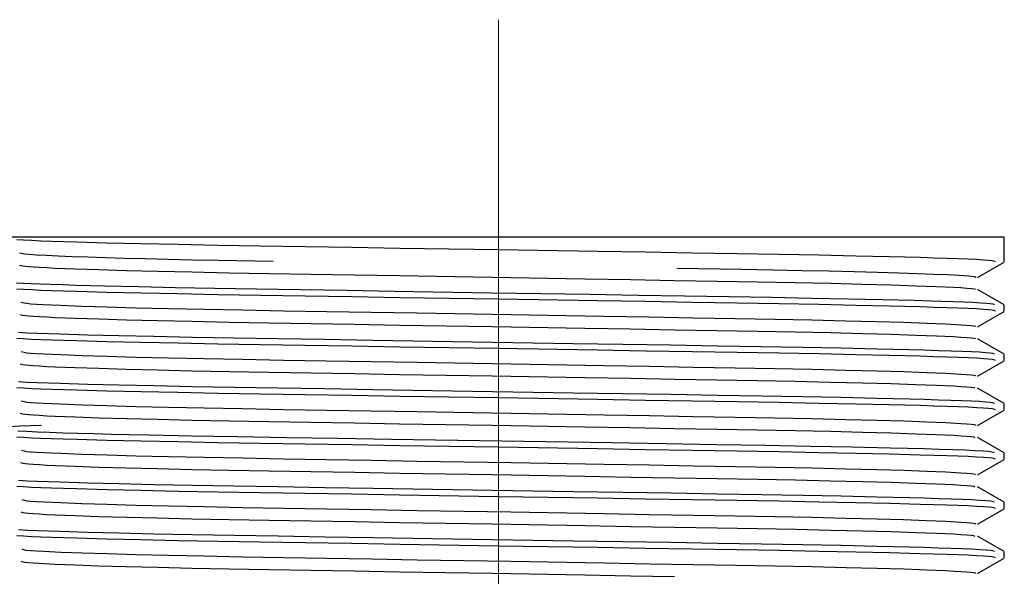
# Model space of a CAD drawing. Header units: millimetres. Extents: x 262469 to 275208, y -32539 to 9411.
# Tile 343 of 428: x 269081.79 to 269087.45, y -13210.81 to -13207.61. Entities that reach past the tile are written whole.
import ezdxf

# ---------------------------------------------------------------- set-up
doc = ezdxf.new("R2010")
doc.units = ezdxf.units.MM
doc.header["$LTSCALE"] = 100
doc.layers.add('$ IE_TELETECHNIKA', color=5, linetype='Continuous', lineweight=30)

msp = doc.modelspace()

# ---------------------------------------------------------------- linework, layer by layer
at = {"layer": '$ IE_TELETECHNIKA', "color": 7, "linetype": 'Continuous', "lineweight": 5, "ltscale": 20.32}
msp.add_line((269084.5395, -13207.6088), (269084.5395, -13216.6713), dxfattribs=at)
at = {"layer": '$ IE_TELETECHNIKA', "color": 7, "linetype": 'Continuous'}
for p, q in [((269087.4458, -13208.8588), (269081.6333, -13208.8588)), ((269087.4458, -13209.0005), (269087.4458, -13208.8588)), ((269087.2914, -13209.0902), (269087.4449, -13209.0016)), ((269087.4449, -13209.2476), (269087.2914, -13209.1589)), ((269087.4458, -13209.284), (269087.4458, -13209.2486)), ((269087.2914, -13209.3737), (269087.4449, -13209.2851)), ((269087.4449, -13209.5311), (269087.2914, -13209.4424)), ((269087.4458, -13209.5675), (269087.4458, -13209.532)), ((269087.2914, -13209.6572), (269087.4449, -13209.5686)), ((269087.4449, -13209.8146), (269087.2914, -13209.7259)), ((269087.4458, -13209.851), (269087.4458, -13209.8155)), ((269087.2914, -13209.9407), (269087.4449, -13209.8521)), ((269087.4449, -13210.098), (269087.2914, -13210.0094)), ((269087.4458, -13210.1344), (269087.4458, -13210.099)), ((269087.2914, -13210.2242), (269087.4449, -13210.1355)), ((269087.4449, -13210.3815), (269087.2914, -13210.2929)), ((269087.4458, -13210.4179), (269087.4458, -13210.3825)), ((269087.2914, -13210.5076), (269087.4449, -13210.419)), ((269087.4449, -13210.665), (269087.2914, -13210.5764)), ((269087.4458, -13210.7014), (269087.4458, -13210.666)), ((269087.2914, -13210.7911), (269087.4449, -13210.7025))]:
    msp.add_line(p, q, dxfattribs=at)
for points in [[(269081.7721, -13208.8718), (269081.8105, -13208.8741), (269081.8561, -13208.8763), (269081.9097, -13208.8786), (269081.9713, -13208.8809), (269082.0405, -13208.8832), (269082.1169, -13208.8856), (269082.289, -13208.8902), (269082.4837, -13208.8947), (269082.6973, -13208.8991), (269082.9271, -13208.9033), (269083.1712, -13208.9074), (269083.4281, -13208.9117), (269083.6958, -13208.916), (269083.9723, -13208.9205), (269084.5398, -13208.9297), (269085.1079, -13208.9389), (269085.3849, -13208.9433), (269085.6533, -13208.9477), (269085.9102, -13208.952), (269086.1529, -13208.9563), (269086.3804, -13208.9605), (269086.5918, -13208.9649), (269086.7862, -13208.9693), (269086.9621, -13208.9739), (269087.0416, -13208.9762), (269087.1146, -13208.9785), (269087.1803, -13208.9808), (269087.238, -13208.9832), (269087.287, -13208.9855), (269087.3265, -13208.9877), (269087.3558, -13208.9899), (269087.3752, -13208.9921), (269087.3919, -13208.9963), (269087.3925, -13209.0005)], [(269081.7867, -13208.9474), (269081.8163, -13208.9532), (269081.8435, -13208.9562), (269081.885, -13208.9592), (269081.9408, -13208.9623), (269082.0093, -13208.9655), (269082.0892, -13208.9687), (269082.1796, -13208.9718), (269082.2803, -13208.975), (269082.391, -13208.9782), (269082.5116, -13208.9814), (269082.6419, -13208.9844), (269082.7818, -13208.9875), (269082.9307, -13208.9904), (269083.2439, -13208.9961)], [(269081.7867, -13209.0183), (269081.8057, -13209.0224), (269081.8396, -13209.0267), (269081.8667, -13209.0288), (269081.9016, -13209.0311), (269081.9436, -13209.0333), (269081.9921, -13209.0356), (269082.1068, -13209.0402), (269082.2434, -13209.0448), (269082.4014, -13209.0494), (269082.58, -13209.0539), (269082.7773, -13209.0582), (269082.9912, -13209.0624), (269083.2197, -13209.0665), (269083.4607, -13209.0707), (269083.7119, -13209.075), (269083.971, -13209.0794), (269084.5028, -13209.0885), (269085.0361, -13209.0977), (269085.2969, -13209.1022), (269085.5505, -13209.1065), (269085.7946, -13209.1107), (269086.0267, -13209.1147), (269086.2447, -13209.1189), (269086.4466, -13209.1233), (269086.6308, -13209.1278), (269086.7951, -13209.1323), (269086.9371, -13209.1369), (269087.056, -13209.1415), (269087.154, -13209.146), (269087.1953, -13209.1483), (269087.2301, -13209.1505), (269087.2567, -13209.1527), (269087.2733, -13209.1548), (269087.2788, -13209.1569), (269087.2771, -13209.1589)], [(269085.564, -13209.0359), (269085.9376, -13209.0423), (269086.1149, -13209.0455), (269086.282, -13209.0488), (269086.4383, -13209.0522), (269086.5839, -13209.0557), (269086.718, -13209.0592), (269086.8395, -13209.0628), (269086.9472, -13209.0664), (269087.0409, -13209.07), (269087.1211, -13209.0735), (269087.1881, -13209.077), (269087.2398, -13209.0805), (269087.272, -13209.0838), (269087.2818, -13209.0871), (269087.2775, -13209.0903)], [(269081.7703, -13209.1198), (269081.8081, -13209.122), (269081.8528, -13209.1242), (269081.9053, -13209.1265), (269081.9658, -13209.1288), (269082.0338, -13209.1311), (269082.1088, -13209.1334), (269082.2781, -13209.138), (269082.4699, -13209.1425), (269082.6805, -13209.1468), (269082.9071, -13209.151), (269083.148, -13209.1551), (269083.4015, -13209.1593), (269083.666, -13209.1636), (269083.9392, -13209.168), (269084.5012, -13209.1772), (269085.0653, -13209.1862), (269085.3411, -13209.1907), (269085.6088, -13209.195), (269085.8656, -13209.1993), (269086.1088, -13209.2035), (269086.3371, -13209.2078), (269086.5499, -13209.212), (269086.7465, -13209.2164), (269086.9258, -13209.2209), (269087.0836, -13209.2255), (269087.1524, -13209.2278), (269087.2135, -13209.2301), (269087.2661, -13209.2324), (269087.3095, -13209.2347), (269087.3427, -13209.2369), (269087.3654, -13209.2391), (269087.379, -13209.2412), (269087.3858, -13209.2433), (269087.3879, -13209.2474)], [(269081.7721, -13209.1553), (269081.8105, -13209.1575), (269081.8561, -13209.1598), (269081.9097, -13209.1621), (269081.9713, -13209.1644), (269082.0405, -13209.1667), (269082.1169, -13209.169), (269082.289, -13209.1737), (269082.4837, -13209.1782), (269082.6973, -13209.1826), (269082.9271, -13209.1868), (269083.1712, -13209.1909), (269083.4281, -13209.1951), (269083.6958, -13209.1995), (269083.9723, -13209.204), (269084.5398, -13209.2132), (269085.1079, -13209.2224), (269085.3849, -13209.2268), (269085.6533, -13209.2312), (269085.9102, -13209.2355), (269086.1529, -13209.2398), (269086.3804, -13209.244), (269086.5918, -13209.2483), (269086.7862, -13209.2528), (269086.9621, -13209.2573), (269087.0416, -13209.2597), (269087.1146, -13209.262), (269087.1803, -13209.2643), (269087.238, -13209.2666), (269087.287, -13209.2689), (269087.3265, -13209.2712), (269087.3558, -13209.2734), (269087.3752, -13209.2756), (269087.3919, -13209.2798), (269087.3925, -13209.284)], [(269081.7953, -13209.232), (269081.8144, -13209.2362), (269081.83, -13209.2383), (269081.853, -13209.2405), (269081.8845, -13209.2427), (269081.9239, -13209.2449), (269081.9705, -13209.2472), (269082.0233, -13209.2495), (269082.1458, -13209.2542), (269082.29, -13209.2588), (269082.4561, -13209.2634), (269082.6426, -13209.2679), (269082.8475, -13209.2723), (269083.0686, -13209.2764), (269083.3037, -13209.2806), (269083.5509, -13209.2848), (269083.8076, -13209.2892), (269084.0713, -13209.2937), (269084.6098, -13209.303), (269085.1455, -13209.3122), (269085.4059, -13209.3167), (269085.658, -13209.321), (269085.8992, -13209.3251), (269086.1273, -13209.3292), (269086.3401, -13209.3335), (269086.5357, -13209.338), (269086.7121, -13209.3425), (269086.8673, -13209.3472), (269086.9994, -13209.3518), (269087.1087, -13209.3564), (269087.1956, -13209.361), (269087.2295, -13209.3632), (269087.2556, -13209.3654), (269087.2728, -13209.3675), (269087.2804, -13209.3696), (269087.2781, -13209.3737)], [(269081.7885, -13209.3018), (269081.806, -13209.3059), (269081.8393, -13209.3102), (269081.8665, -13209.3123), (269081.9014, -13209.3146), (269081.9436, -13209.3168), (269081.9922, -13209.3191), (269082.1069, -13209.3237), (269082.2433, -13209.3283), (269082.4014, -13209.3328), (269082.58, -13209.3374), (269082.7773, -13209.3417), (269082.9912, -13209.3459), (269083.2197, -13209.35), (269083.4607, -13209.3542), (269083.712, -13209.3585), (269083.9711, -13209.3629), (269084.5029, -13209.372), (269085.0362, -13209.3812), (269085.297, -13209.3857), (269085.5506, -13209.39), (269085.7947, -13209.3941), (269086.0268, -13209.3982), (269086.2448, -13209.4024), (269086.4468, -13209.4068), (269086.631, -13209.4112), (269086.7952, -13209.4158), (269086.9371, -13209.4204), (269087.0562, -13209.425), (269087.1543, -13209.4295), (269087.1956, -13209.4318), (269087.2301, -13209.434), (269087.2563, -13209.4362), (269087.2725, -13209.4383), (269087.2779, -13209.4404), (269087.2767, -13209.4424)], [(269081.7721, -13209.4388), (269081.8105, -13209.441), (269081.8561, -13209.4433), (269081.9097, -13209.4456), (269081.9713, -13209.4479), (269082.0405, -13209.4502), (269082.1169, -13209.4525), (269082.289, -13209.4571), (269082.4837, -13209.4617), (269082.6973, -13209.466), (269082.9271, -13209.4703), (269083.1712, -13209.4744), (269083.4281, -13209.4786), (269083.6958, -13209.483), (269083.9723, -13209.4875), (269084.5398, -13209.4967), (269085.1079, -13209.5058), (269085.3849, -13209.5103), (269085.6533, -13209.5147), (269085.9102, -13209.519), (269086.1529, -13209.5232), (269086.3804, -13209.5275), (269086.5918, -13209.5318), (269086.7862, -13209.5362), (269086.9621, -13209.5408), (269087.0416, -13209.5431), (269087.1146, -13209.5455), (269087.1803, -13209.5478), (269087.238, -13209.5501), (269087.287, -13209.5524), (269087.3265, -13209.5547), (269087.3558, -13209.5569), (269087.3752, -13209.5591), (269087.3919, -13209.5633), (269087.3925, -13209.5675)], [(269081.7806, -13209.4046), (269081.8312, -13209.4069), (269081.8883, -13209.4092), (269082.0213, -13209.4139), (269082.1782, -13209.4186), (269082.3578, -13209.4233), (269082.559, -13209.4278), (269082.7803, -13209.4322), (269083.0194, -13209.4364), (269083.2737, -13209.4407), (269083.5406, -13209.445), (269083.8174, -13209.4495), (269084.3897, -13209.4588), (269084.9685, -13209.4682), (269085.2531, -13209.4727), (269085.5304, -13209.4772), (269085.7971, -13209.4816), (269086.0501, -13209.486), (269086.2877, -13209.4903), (269086.5092, -13209.4947), (269086.7137, -13209.4991), (269086.9005, -13209.5037), (269086.9861, -13209.506), (269087.0654, -13209.5084), (269087.1377, -13209.5108), (269087.2021, -13209.5132), (269087.2577, -13209.5155), (269087.3036, -13209.5178), (269087.3392, -13209.5201), (269087.3636, -13209.5223), (269087.3783, -13209.5245), (269087.3856, -13209.5267), (269087.3879, -13209.5309)], [(269081.7965, -13209.5155), (269081.8143, -13209.5197), (269081.8297, -13209.5218), (269081.8527, -13209.524), (269081.8844, -13209.5262), (269081.9241, -13209.5284), (269082.0237, -13209.533), (269082.1461, -13209.5377), (269082.2903, -13209.5423), (269082.4564, -13209.5469), (269082.6431, -13209.5514), (269082.848, -13209.5558), (269083.069, -13209.5599), (269083.3042, -13209.5641), (269083.5514, -13209.5683), (269083.8081, -13209.5727), (269084.0718, -13209.5772), (269084.6103, -13209.5865), (269085.146, -13209.5957), (269085.4064, -13209.6002), (269085.6584, -13209.6044), (269085.8996, -13209.6086), (269086.1277, -13209.6127), (269086.3405, -13209.617), (269086.536, -13209.6215), (269086.7124, -13209.626), (269086.8675, -13209.6307), (269086.9996, -13209.6353), (269087.109, -13209.6399), (269087.1959, -13209.6445), (269087.2295, -13209.6467), (269087.2554, -13209.6489), (269087.2723, -13209.651), (269087.28, -13209.6531), (269087.2788, -13209.6572)], [(269081.7901, -13209.5853), (269081.8063, -13209.5894), (269081.8389, -13209.5936), (269081.8662, -13209.5958), (269081.9013, -13209.598), (269081.9436, -13209.6003), (269081.9923, -13209.6026), (269082.1069, -13209.6071), (269082.2433, -13209.6117), (269082.4014, -13209.6163), (269082.58, -13209.6208), (269082.7774, -13209.6252), (269082.9913, -13209.6294), (269083.2197, -13209.6335), (269083.4608, -13209.6377), (269083.712, -13209.6419), (269083.9711, -13209.6464), (269084.503, -13209.6555), (269085.0363, -13209.6647), (269085.2971, -13209.6692), (269085.5507, -13209.6735), (269085.7948, -13209.6776), (269086.0269, -13209.6817), (269086.2449, -13209.6859), (269086.4469, -13209.6903), (269086.6311, -13209.6947), (269086.7953, -13209.6993), (269086.9371, -13209.7039), (269087.0563, -13209.7085), (269087.1546, -13209.713), (269087.1958, -13209.7153), (269087.2301, -13209.7175), (269087.2559, -13209.7197), (269087.2717, -13209.7218), (269087.2765, -13209.7259)], [(269081.7721, -13209.7223), (269081.8105, -13209.7245), (269081.8561, -13209.7268), (269081.9097, -13209.729), (269081.9713, -13209.7313), (269082.0405, -13209.7337), (269082.1169, -13209.736), (269082.289, -13209.7406), (269082.4837, -13209.7452), (269082.6973, -13209.7495), (269082.9271, -13209.7537), (269083.1712, -13209.7579), (269083.4281, -13209.7621), (269083.6958, -13209.7664), (269083.9723, -13209.771), (269084.5398, -13209.7802), (269085.1079, -13209.7893), (269085.3849, -13209.7938), (269085.6533, -13209.7981), (269085.9102, -13209.8025), (269086.1529, -13209.8067), (269086.3804, -13209.811), (269086.5918, -13209.8153), (269086.7862, -13209.8197), (269086.9621, -13209.8243), (269087.0416, -13209.8266), (269087.1146, -13209.829), (269087.1803, -13209.8313), (269087.238, -13209.8336), (269087.287, -13209.8359), (269087.3265, -13209.8382), (269087.3558, -13209.8404), (269087.3752, -13209.8426), (269087.3919, -13209.8468), (269087.3925, -13209.851)], [(269081.7806, -13209.6881), (269081.8312, -13209.6904), (269081.8883, -13209.6927), (269082.0213, -13209.6974), (269082.1782, -13209.7021), (269082.3578, -13209.7068), (269082.559, -13209.7113), (269082.7803, -13209.7157), (269083.0194, -13209.7199), (269083.2737, -13209.7242), (269083.5406, -13209.7285), (269083.8174, -13209.733), (269084.3896, -13209.7423), (269084.9685, -13209.7517), (269085.2531, -13209.7562), (269085.5304, -13209.7607), (269085.7971, -13209.7651), (269086.0501, -13209.7695), (269086.2877, -13209.7738), (269086.5092, -13209.7781), (269086.7137, -13209.7826), (269086.9005, -13209.7872), (269086.9861, -13209.7895), (269087.0654, -13209.7919), (269087.1377, -13209.7943), (269087.2021, -13209.7966), (269087.2577, -13209.799), (269087.3036, -13209.8013), (269087.3392, -13209.8036), (269087.3636, -13209.8058), (269087.3783, -13209.808), (269087.3856, -13209.8101), (269087.3879, -13209.8144)], [(269081.7975, -13209.799), (269081.814, -13209.8031), (269081.829, -13209.8052), (269081.8521, -13209.8074), (269081.8839, -13209.8096), (269081.9236, -13209.8119), (269082.0233, -13209.8165), (269082.1455, -13209.8211), (269082.2896, -13209.8258), (269082.4557, -13209.8304), (269082.6424, -13209.8349), (269082.8473, -13209.8392), (269083.0683, -13209.8434), (269083.3036, -13209.8476), (269083.5508, -13209.8518), (269083.8075, -13209.8562), (269084.0713, -13209.8607), (269084.6099, -13209.87), (269085.1458, -13209.8792), (269085.4063, -13209.8836), (269085.6584, -13209.8879), (269085.8996, -13209.8921), (269086.1278, -13209.8962), (269086.3406, -13209.9005), (269086.5362, -13209.905), (269086.7126, -13209.9095), (269086.8677, -13209.9141), (269086.9998, -13209.9188), (269087.1093, -13209.9234), (269087.1961, -13209.9279), (269087.2296, -13209.9302), (269087.2551, -13209.9324), (269087.2718, -13209.9345), (269087.2796, -13209.9366), (269087.2796, -13209.9407)], [(269081.7916, -13209.8688), (269081.8065, -13209.8729), (269081.8193, -13209.875), (269081.8386, -13209.8771), (269081.866, -13209.8793), (269081.9012, -13209.8815), (269081.9436, -13209.8838), (269081.9924, -13209.886), (269082.107, -13209.8906), (269082.2433, -13209.8952), (269082.4014, -13209.8998), (269082.5801, -13209.9043), (269082.7774, -13209.9087), (269082.9913, -13209.9129), (269083.2198, -13209.917), (269083.4608, -13209.9211), (269083.7121, -13209.9254), (269083.9712, -13209.9299), (269084.5031, -13209.939), (269085.0364, -13209.9482), (269085.2972, -13209.9526), (269085.5509, -13209.957), (269085.7949, -13209.9611), (269086.0271, -13209.9652), (269086.2451, -13209.9694), (269086.447, -13209.9737), (269086.6312, -13209.9782), (269086.7953, -13209.9828), (269086.9372, -13209.9874), (269087.0565, -13209.9919), (269087.1549, -13209.9965), (269087.196, -13209.9987), (269087.23, -13210.001), (269087.2554, -13210.0031), (269087.2709, -13210.0053), (269087.2763, -13210.0094)], [(269081.9127, -13209.9394), (269081.7889, -13209.9446), (269081.7346, -13209.9472)], [(269081.7721, -13210.0058), (269081.8105, -13210.008), (269081.8561, -13210.0102), (269081.9097, -13210.0125), (269081.9713, -13210.0148), (269082.0405, -13210.0172), (269082.1169, -13210.0195), (269082.289, -13210.0241), (269082.4837, -13210.0286), (269082.6973, -13210.033), (269082.9271, -13210.0372), (269083.1712, -13210.0414), (269083.4281, -13210.0456), (269083.6958, -13210.0499), (269083.9723, -13210.0544), (269084.5398, -13210.0637), (269085.1079, -13210.0728), (269085.3849, -13210.0772), (269085.6533, -13210.0816), (269085.9102, -13210.0859), (269086.1529, -13210.0902), (269086.3804, -13210.0945), (269086.5918, -13210.0988), (269086.7862, -13210.1032), (269086.9621, -13210.1078), (269087.0416, -13210.1101), (269087.1146, -13210.1124), (269087.1803, -13210.1148), (269087.238, -13210.1171), (269087.287, -13210.1194), (269087.3265, -13210.1217), (269087.3558, -13210.1239), (269087.3752, -13210.126), (269087.3919, -13210.1303), (269087.3925, -13210.1344)], [(269081.7766, -13209.9711), (269081.8292, -13209.9737), (269081.8902, -13209.9763), (269081.9596, -13209.9788), (269082.0369, -13209.9814), (269082.1219, -13209.9841), (269082.2143, -13209.9866), (269082.3137, -13209.9892), (269082.4198, -13209.9918), (269082.5323, -13209.9942), (269082.775, -13209.9991), (269083.0388, -13210.0037), (269083.3205, -13210.0084), (269083.6168, -13210.0132), (269083.9244, -13210.0182), (269085.1925, -13210.0387), (269085.4994, -13210.0437), (269085.7939, -13210.0485), (269086.0718, -13210.0533), (269086.3311, -13210.0581), (269086.5705, -13210.0629), (269086.7892, -13210.0679), (269086.8904, -13210.0704), (269086.985, -13210.073), (269087.0722, -13210.0756), (269087.1506, -13210.0782), (269087.2192, -13210.0808), (269087.2769, -13210.0834), (269087.3225, -13210.0859), (269087.355, -13210.0884), (269087.3747, -13210.0908), (269087.3846, -13210.0932), (269087.3879, -13210.0979)], [(269081.7986, -13210.0825), (269081.8138, -13210.0866), (269081.8286, -13210.0887), (269081.8519, -13210.0909), (269081.884, -13210.0931), (269081.924, -13210.0954), (269082.0238, -13210.1), (269082.146, -13210.1046), (269082.2901, -13210.1093), (269082.4564, -13210.1139), (269082.6431, -13210.1184), (269082.848, -13210.1227), (269083.0691, -13210.1269), (269083.3044, -13210.1311), (269083.5516, -13210.1353), (269083.8084, -13210.1397), (269084.0722, -13210.1442), (269084.6108, -13210.1535), (269085.1467, -13210.1627), (269085.4071, -13210.1671), (269085.6591, -13210.1714), (269085.9004, -13210.1755), (269086.1285, -13210.1797), (269086.3412, -13210.184), (269086.5368, -13210.1885), (269086.7131, -13210.193), (269086.8681, -13210.1976), (269087.0002, -13210.2023), (269087.1097, -13210.2069), (269087.1963, -13210.2114), (269087.2296, -13210.2137), (269087.2549, -13210.2159), (269087.2713, -13210.218), (269087.2793, -13210.2201), (269087.2805, -13210.2242)], [(269081.793, -13210.1523), (269081.8065, -13210.1564), (269081.819, -13210.1585), (269081.8382, -13210.1606), (269081.8658, -13210.1628), (269081.9011, -13210.165), (269081.9436, -13210.1673), (269081.9925, -13210.1695), (269082.107, -13210.1741), (269082.2433, -13210.1787), (269082.4014, -13210.1833), (269082.5801, -13210.1878), (269082.7774, -13210.1922), (269082.9913, -13210.1963), (269083.2198, -13210.2005), (269083.4609, -13210.2046), (269083.7122, -13210.2089), (269083.9713, -13210.2133), (269084.5032, -13210.2225), (269085.0365, -13210.2316), (269085.2973, -13210.2361), (269085.551, -13210.2404), (269085.795, -13210.2446), (269086.0272, -13210.2487), (269086.2452, -13210.2529), (269086.4472, -13210.2572), (269086.6313, -13210.2617), (269086.7954, -13210.2663), (269086.9372, -13210.2708), (269087.0567, -13210.2754), (269087.1552, -13210.28), (269087.1961, -13210.2822), (269087.2298, -13210.2844), (269087.2549, -13210.2866), (269087.2701, -13210.2887), (269087.2763, -13210.2928)], [(269081.7721, -13210.2892), (269081.8105, -13210.2915), (269081.8561, -13210.2937), (269081.9097, -13210.296), (269081.9713, -13210.2983), (269082.0405, -13210.3006), (269082.1169, -13210.303), (269082.289, -13210.3076), (269082.4837, -13210.3121), (269082.6973, -13210.3165), (269082.9271, -13210.3207), (269083.1712, -13210.3249), (269083.4281, -13210.3291), (269083.6958, -13210.3334), (269083.9723, -13210.3379), (269084.5398, -13210.3472), (269085.1079, -13210.3563), (269085.3849, -13210.3607), (269085.6533, -13210.3651), (269085.9102, -13210.3694), (269086.1529, -13210.3737), (269086.3804, -13210.378), (269086.5918, -13210.3823), (269086.7862, -13210.3867), (269086.9621, -13210.3913), (269087.0416, -13210.3936), (269087.1146, -13210.3959), (269087.1803, -13210.3983), (269087.238, -13210.4006), (269087.287, -13210.4029), (269087.3265, -13210.4051), (269087.3558, -13210.4074), (269087.3752, -13210.4095), (269087.3919, -13210.4138), (269087.3925, -13210.4179)], [(269081.7806, -13210.255), (269081.8312, -13210.2573), (269081.8883, -13210.2596), (269082.0213, -13210.2644), (269082.1782, -13210.2691), (269082.3578, -13210.2738), (269082.559, -13210.2783), (269082.7803, -13210.2827), (269083.0194, -13210.2869), (269083.2737, -13210.2911), (269083.5406, -13210.2955), (269083.8174, -13210.2999), (269084.3897, -13210.3093), (269084.9685, -13210.3186), (269085.2531, -13210.3232), (269085.5304, -13210.3277), (269085.7971, -13210.3321), (269086.0501, -13210.3364), (269086.2877, -13210.3407), (269086.5092, -13210.3451), (269086.7137, -13210.3495), (269086.9005, -13210.3541), (269086.9861, -13210.3565), (269087.0654, -13210.3589), (269087.1377, -13210.3612), (269087.2021, -13210.3636), (269087.2577, -13210.3659), (269087.3036, -13210.3683), (269087.3392, -13210.3706), (269087.3636, -13210.3728), (269087.3783, -13210.375), (269087.3856, -13210.3771), (269087.3879, -13210.3813)], [(269081.7995, -13210.366), (269081.8135, -13210.3701), (269081.8282, -13210.3722), (269081.8516, -13210.3744), (269081.8839, -13210.3766), (269081.9241, -13210.3789), (269082.024, -13210.3835), (269082.1461, -13210.3881), (269082.2902, -13210.3928), (269082.4564, -13210.3974), (269082.6431, -13210.4019), (269082.8479, -13210.4062), (269083.069, -13210.4104), (269083.3042, -13210.4146), (269083.5513, -13210.4188), (269083.808, -13210.4231), (269084.0718, -13210.4277), (269084.6103, -13210.4369), (269085.146, -13210.4461), (269085.4064, -13210.4506), (269085.6584, -13210.4549), (269085.8996, -13210.459), (269086.1277, -13210.4632), (269086.3404, -13210.4675), (269086.536, -13210.4719), (269086.7124, -13210.4765), (269086.8674, -13210.4811), (269086.9996, -13210.4857), (269087.1093, -13210.4904), (269087.196, -13210.4949), (269087.2291, -13210.4971), (269087.2543, -13210.4993), (269087.2707, -13210.5015), (269087.2789, -13210.5036), (269087.2814, -13210.5077)], [(269081.7943, -13210.4358), (269081.8065, -13210.4398), (269081.8186, -13210.4419), (269081.8379, -13210.4441), (269081.8656, -13210.4463), (269081.9011, -13210.4485), (269081.9437, -13210.4507), (269081.9926, -13210.453), (269082.1071, -13210.4576), (269082.2433, -13210.4622), (269082.4014, -13210.4668), (269082.5801, -13210.4713), (269082.7775, -13210.4756), (269082.9914, -13210.4798), (269083.2199, -13210.484), (269083.461, -13210.4881), (269083.7123, -13210.4924), (269083.9714, -13210.4968), (269084.5033, -13210.506), (269085.0366, -13210.5151), (269085.2975, -13210.5196), (269085.5511, -13210.5239), (269085.7952, -13210.5281), (269086.0273, -13210.5322), (269086.2453, -13210.5364), (269086.4473, -13210.5407), (269086.6314, -13210.5452), (269086.7955, -13210.5497), (269086.9373, -13210.5543), (269087.0569, -13210.5589), (269087.1555, -13210.5635), (269087.1963, -13210.5657), (269087.2297, -13210.5679), (269087.2545, -13210.5701), (269087.2693, -13210.5722), (269087.2764, -13210.5763)], [(269081.7721, -13210.5727), (269081.8105, -13210.575), (269081.8561, -13210.5772), (269081.9097, -13210.5795), (269081.9713, -13210.5818), (269082.0405, -13210.5841), (269082.1169, -13210.5864), (269082.289, -13210.5911), (269082.4837, -13210.5956), (269082.6973, -13210.6), (269082.9271, -13210.6042), (269083.1712, -13210.6083), (269083.4281, -13210.6125), (269083.6958, -13210.6169), (269083.9723, -13210.6214), (269084.5398, -13210.6306), (269085.1079, -13210.6398), (269085.3849, -13210.6442), (269085.6533, -13210.6486), (269085.9102, -13210.6529), (269086.1529, -13210.6572), (269086.3804, -13210.6614), (269086.5918, -13210.6658), (269086.7862, -13210.6702), (269086.9621, -13210.6747), (269087.0416, -13210.6771), (269087.1146, -13210.6794), (269087.1803, -13210.6817), (269087.238, -13210.6841), (269087.287, -13210.6864), (269087.3265, -13210.6886), (269087.3558, -13210.6908), (269087.3752, -13210.693), (269087.3919, -13210.6972), (269087.3925, -13210.7014)], [(269081.7806, -13210.5385), (269081.8312, -13210.5408), (269081.8883, -13210.5431), (269082.0213, -13210.5478), (269082.1782, -13210.5526), (269082.3578, -13210.5572), (269082.559, -13210.5618), (269082.7803, -13210.5661), (269083.0194, -13210.5704), (269083.2737, -13210.5746), (269083.5406, -13210.5789), (269083.8174, -13210.5834), (269084.3897, -13210.5928), (269084.9685, -13210.6021), (269085.2531, -13210.6067), (269085.5304, -13210.6111), (269085.7971, -13210.6156), (269086.0501, -13210.6199), (269086.2877, -13210.6242), (269086.5092, -13210.6286), (269086.7137, -13210.633), (269086.9005, -13210.6376), (269086.9861, -13210.64), (269087.0654, -13210.6423), (269087.1377, -13210.6447), (269087.2021, -13210.6471), (269087.2577, -13210.6494), (269087.3036, -13210.6518), (269087.3392, -13210.654), (269087.3636, -13210.6563), (269087.3783, -13210.6584), (269087.3856, -13210.6606), (269087.3879, -13210.6648)], [(269081.8003, -13210.6494), (269081.8131, -13210.6536), (269081.8277, -13210.6557), (269081.8515, -13210.6579), (269081.884, -13210.6601), (269081.9244, -13210.6624), (269082.0245, -13210.667), (269082.1465, -13210.6716), (269082.2906, -13210.6762), (269082.4569, -13210.6809), (269082.6437, -13210.6854), (269082.8486, -13210.6897), (269083.0697, -13210.6939), (269083.3049, -13210.6981), (269083.5521, -13210.7023), (269083.8089, -13210.7066), (269084.0726, -13210.7112), (269084.6111, -13210.7204), (269085.1468, -13210.7296), (269085.4072, -13210.7341), (269085.6592, -13210.7384), (269085.9003, -13210.7425), (269086.1283, -13210.7467), (269086.3411, -13210.751), (269086.5366, -13210.7554), (269086.7129, -13210.76), (269086.8678, -13210.7646), (269087, -13210.7692), (269087.1097, -13210.7738), (269087.1561, -13210.7761), (269087.1962, -13210.7784), (269087.2291, -13210.7806), (269087.2541, -13210.7828), (269087.2703, -13210.785), (269087.2788, -13210.787), (269087.2825, -13210.7912)], [(269081.7955, -13210.7192), (269081.8063, -13210.7233), (269081.8181, -13210.7254), (269081.8373, -13210.7275), (269081.8651, -13210.7297), (269081.9008, -13210.7319), (269081.9924, -13210.7365), (269082.1067, -13210.7411), (269082.2428, -13210.7457), (269082.4008, -13210.7502), (269082.5796, -13210.7547), (269082.7769, -13210.7591), (269082.9908, -13210.7633), (269083.2193, -13210.7674), (269083.4604, -13210.7716), (269083.7117, -13210.7759), (269083.9709, -13210.7803), (269084.5029, -13210.7894), (269085.0363, -13210.7986), (269085.2972, -13210.8031), (269085.5509, -13210.8074)]]:
    msp.add_lwpolyline(points, dxfattribs=at)

doc.saveas('drawing.dxf')
